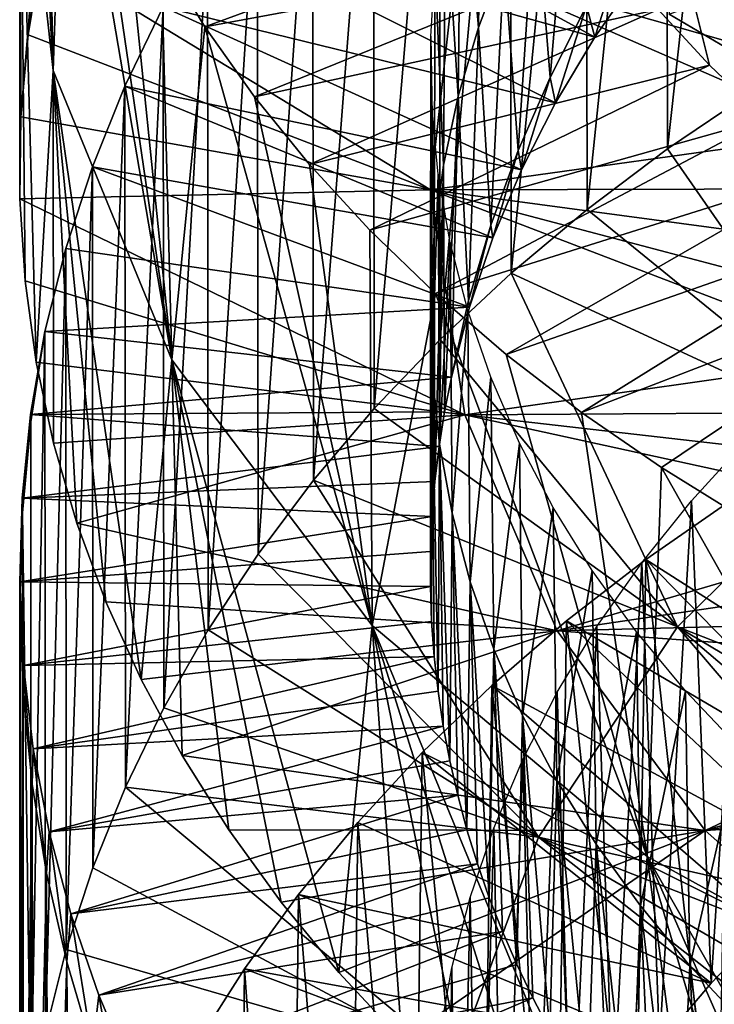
# Model space of a CAD drawing. Header units: millimetres. Extents: x -161 to 161, y -94 to 1149.
# Tile 744 of 1056: x 37.5 to 39.53, y 386.91 to 389.79. Entities that reach past the tile are written whole.
import ezdxf

# ---------------------------------------------------------------- set-up
doc = ezdxf.new("R2010")
doc.units = ezdxf.units.MM
doc.header["$LTSCALE"] = 81.481481
for name, color, linetype in [('63', 7, 'CONTINUOUS'), ('64', 7, 'CONTINUOUS'), ('65', 7, 'CONTINUOUS'), ('66', 7, 'CONTINUOUS'), ('67', 7, 'CONTINUOUS'), ('74', 7, 'CONTINUOUS'), ('75', 7, 'CONTINUOUS'), ('76', 7, 'CONTINUOUS'), ('79', 7, 'CONTINUOUS'), ('80', 7, 'CONTINUOUS'), ('84', 7, 'CONTINUOUS')]:
    doc.layers.add(name, color=color, linetype=linetype)

msp = doc.modelspace()

# ---------------------------------------------------------------- linework, layer by layer
at = {"layer": '63', "color": 7, "linetype": 'CONTINUOUS', "true_color": 0xaaaaaa}
for points in [[(37.532, 388.6341, -29.1175), (38.7615, 388.7432, -29.2603), (37.5742, 388.877, -29.372), (37.532, 388.6341, -29.1175)], [(38.7415, 388.6419, -29.1491), (38.7615, 388.7432, -29.2603), (37.532, 388.6341, -29.1175), (38.7415, 388.6419, -29.1491)], [(38.7254, 388.5403, -29.0374), (38.7415, 388.6419, -29.1491), (37.532, 388.6341, -29.1175), (38.7254, 388.5403, -29.0374)], [(37.5075, 388.3901, -28.8615), (38.7254, 388.5403, -29.0374), (37.532, 388.6341, -29.1175), (37.5075, 388.3901, -28.8615)], [(38.7133, 388.4384, -28.9255), (38.7254, 388.5403, -29.0374), (37.5075, 388.3901, -28.8615), (38.7133, 388.4384, -28.9255)], [(38.705, 388.3363, -28.8132), (38.7133, 388.4384, -28.9255), (37.5075, 388.3901, -28.8615), (38.705, 388.3363, -28.8132)], [(37.5006, 388.1454, -28.6045), (38.705, 388.3363, -28.8132), (37.5075, 388.3901, -28.8615), (37.5006, 388.1454, -28.6045)], [(38.7007, 388.2341, -28.7008), (38.705, 388.3363, -28.8132), (37.5006, 388.1454, -28.6045), (38.7007, 388.2341, -28.7008)], [(38.7003, 388.1318, -28.5882), (38.7007, 388.2341, -28.7008), (37.5006, 388.1454, -28.6045), (38.7003, 388.1318, -28.5882)], [(37.5115, 387.901, -28.3471), (38.7003, 388.1318, -28.5882), (37.5006, 388.1454, -28.6045), (37.5115, 387.901, -28.3471)], [(38.7038, 388.0296, -28.4755), (38.7003, 388.1318, -28.5882), (37.5115, 387.901, -28.3471), (38.7038, 388.0296, -28.4755)], [(38.7112, 387.9275, -28.3628), (38.7038, 388.0296, -28.4755), (37.5115, 387.901, -28.3471), (38.7112, 387.9275, -28.3628)], [(37.54, 387.6573, -28.0899), (38.7112, 387.9275, -28.3628), (37.5115, 387.901, -28.3471), (37.54, 387.6573, -28.0899)], [(38.7225, 387.8256, -28.2501), (38.7112, 387.9275, -28.3628), (37.54, 387.6573, -28.0899), (38.7225, 387.8256, -28.2501)], [(38.7377, 387.7239, -28.1376), (38.7225, 387.8256, -28.2501), (37.54, 387.6573, -28.0899), (38.7377, 387.7239, -28.1376)], [(37.5861, 387.4151, -27.8334), (38.7377, 387.7239, -28.1376), (37.54, 387.6573, -28.0899), (37.5861, 387.4151, -27.8334)], [(38.7569, 387.6226, -28.0252), (38.7377, 387.7239, -28.1376), (37.5861, 387.4151, -27.8334), (38.7569, 387.6226, -28.0252)], [(38.7799, 387.5218, -27.913), (38.7569, 387.6226, -28.0252), (37.5861, 387.4151, -27.8334), (38.7799, 387.5218, -27.913)], [(37.6499, 387.1752, -27.5783), (38.7799, 387.5218, -27.913), (37.5861, 387.4151, -27.8334), (37.6499, 387.1752, -27.5783)], [(38.8069, 387.4214, -27.8012), (38.7799, 387.5218, -27.913), (37.6499, 387.1752, -27.5783), (38.8069, 387.4214, -27.8012)], [(38.8377, 387.3217, -27.6899), (38.8069, 387.4214, -27.8012), (37.6499, 387.1752, -27.5783), (38.8377, 387.3217, -27.6899)], [(37.7311, 386.9383, -27.3254), (38.8377, 387.3217, -27.6899), (37.6499, 387.1752, -27.5783), (37.7311, 386.9383, -27.3254)], [(38.8723, 387.2227, -27.579), (38.8377, 387.3217, -27.6899), (37.7311, 386.9383, -27.3254), (38.8723, 387.2227, -27.579)], [(38.9108, 387.1245, -27.4687), (38.8723, 387.2227, -27.579), (37.7311, 386.9383, -27.3254), (38.9108, 387.1245, -27.4687)], [(37.8298, 386.7052, -27.0752), (38.9108, 387.1245, -27.4687), (37.7311, 386.9383, -27.3254), (37.8298, 386.7052, -27.0752)], [(38.953, 387.0272, -27.359), (38.9108, 387.1245, -27.4687), (37.8298, 386.7052, -27.0752), (38.953, 387.0272, -27.359)], [(38.9991, 386.9307, -27.25), (38.953, 387.0272, -27.359), (37.8298, 386.7052, -27.0752), (38.9991, 386.9307, -27.25)], [(37.9457, 386.4765, -26.8283), (38.9991, 386.9307, -27.25), (37.8298, 386.7052, -27.0752), (37.9457, 386.4765, -26.8283)], [(39.0489, 386.8353, -27.1417), (38.9991, 386.9307, -27.25), (37.9457, 386.4765, -26.8283), (39.0489, 386.8353, -27.1417)]]:
    msp.add_3dface(points, dxfattribs=at)
at = {"layer": '64', "color": 7, "linetype": 'CONTINUOUS', "true_color": 0xaaaaaa}
for points in [[(37.532, 388.6341, -29.1175), (37.5742, 388.877, -29.372), (37.5325, 388.6125, -29.1512), (37.532, 388.6341, -29.1175)], [(37.5075, 388.3901, -28.8615), (37.532, 388.6341, -29.1175), (37.508, 388.3474, -28.9298), (37.5075, 388.3901, -28.8615)], [(37.508, 388.3474, -28.9298), (37.532, 388.6341, -29.1175), (37.5325, 388.6125, -29.1512), (37.508, 388.3474, -28.9298)], [(37.5006, 388.1454, -28.6045), (37.5075, 388.3901, -28.8615), (37.5005, 388.0823, -28.7084), (37.5006, 388.1454, -28.6045)], [(37.5005, 388.0823, -28.7084), (37.5075, 388.3901, -28.8615), (37.508, 388.3474, -28.9298), (37.5005, 388.0823, -28.7084)], [(37.51, 387.8179, -28.4876), (37.5006, 388.1454, -28.6045), (37.5005, 388.0823, -28.7084), (37.51, 387.8179, -28.4876)], [(37.5115, 387.901, -28.3471), (37.5006, 388.1454, -28.6045), (37.51, 387.8179, -28.4876), (37.5115, 387.901, -28.3471)], [(37.5363, 387.5548, -28.2679), (37.5115, 387.901, -28.3471), (37.51, 387.8179, -28.4876), (37.5363, 387.5548, -28.2679)], [(37.54, 387.6573, -28.0899), (37.5115, 387.901, -28.3471), (37.5363, 387.5548, -28.2679), (37.54, 387.6573, -28.0899)], [(37.579, 387.294, -28.05), (37.54, 387.6573, -28.0899), (37.5363, 387.5548, -28.2679), (37.579, 387.294, -28.05)], [(37.5861, 387.4151, -27.8334), (37.54, 387.6573, -28.0899), (37.579, 387.294, -28.05), (37.5861, 387.4151, -27.8334)], [(37.6381, 387.0356, -27.8342), (37.5861, 387.4151, -27.8334), (37.579, 387.294, -28.05), (37.6381, 387.0356, -27.8342)], [(37.6499, 387.1752, -27.5783), (37.5861, 387.4151, -27.8334), (37.6381, 387.0356, -27.8342), (37.6499, 387.1752, -27.5783)], [(37.7134, 386.78, -27.6208), (37.6499, 387.1752, -27.5783), (37.6381, 387.0356, -27.8342), (37.7134, 386.78, -27.6208)], [(37.7311, 386.9383, -27.3254), (37.6499, 387.1752, -27.5783), (37.7134, 386.78, -27.6208), (37.7311, 386.9383, -27.3254)], [(37.8051, 386.5277, -27.4101), (37.7311, 386.9383, -27.3254), (37.7134, 386.78, -27.6208), (37.8051, 386.5277, -27.4101)], [(37.8298, 386.7052, -27.0752), (37.7311, 386.9383, -27.3254), (37.8051, 386.5277, -27.4101), (37.8298, 386.7052, -27.0752)]]:
    msp.add_3dface(points, dxfattribs=at)
at = {"layer": '65', "color": 7, "linetype": 'CONTINUOUS', "true_color": 0xaaaaaa}
for points in [[(39.6464, 389.6573, -19.5738), (39.3978, 389.8039, -19.7824), (40.5466, 390.2301, -20.1329), (39.6464, 389.6573, -19.5738)], [(37.5252, 389.7434, -27.7052), (37.5641, 389.9819, -27.9667), (38.7007, 389.2906, -27.205), (37.5252, 389.7434, -27.7052)], [(38.7007, 389.2906, -27.205), (37.5641, 389.9819, -27.9667), (38.7739, 389.9521, -27.966), (38.7007, 389.2906, -27.205)], [(38.7007, 389.2906, -27.205), (38.7739, 389.9521, -27.966), (39.9036, 389.4585, -27.4083), (38.7007, 389.2906, -27.205)], [(39.9036, 389.4585, -27.4083), (38.7739, 389.9521, -27.966), (39.9212, 389.6237, -27.6123), (39.9036, 389.4585, -27.4083)], [(39.9212, 389.6237, -27.6123), (38.7739, 389.9521, -27.966), (39.9534, 389.788, -27.8152), (39.9212, 389.6237, -27.6123)], [(37.5041, 389.5041, -27.4424), (37.5252, 389.7434, -27.7052), (38.7007, 389.2906, -27.205), (37.5041, 389.5041, -27.4424)], [(37.5011, 389.2644, -27.1789), (37.5041, 389.5041, -27.4424), (38.7007, 389.2906, -27.205), (37.5011, 389.2644, -27.1789)], [(39.9007, 389.293, -27.2037), (38.7007, 389.2906, -27.205), (39.9036, 389.4585, -27.4083), (39.9007, 389.293, -27.2037)], [(38.8008, 388.6332, -26.4431), (37.5011, 389.2644, -27.1789), (38.7007, 389.2906, -27.205), (38.8008, 388.6332, -26.4431)], [(39.9125, 389.1278, -26.9988), (38.7007, 389.2906, -27.205), (39.9007, 389.293, -27.2037), (39.9125, 389.1278, -26.9988)], [(38.8008, 388.6332, -26.4431), (38.7007, 389.2906, -27.205), (39.9797, 388.801, -26.5911), (38.8008, 388.6332, -26.4431)], [(39.9797, 388.801, -26.5911), (38.7007, 389.2906, -27.205), (39.9389, 388.9636, -26.7944), (39.9797, 388.801, -26.5911)], [(39.9389, 388.9636, -26.7944), (38.7007, 389.2906, -27.205), (39.9125, 389.1278, -26.9988), (39.9389, 388.9636, -26.7944)], [(37.5161, 389.0252, -26.9153), (37.5011, 389.2644, -27.1789), (38.8008, 388.6332, -26.4431), (37.5161, 389.0252, -26.9153)], [(37.5488, 388.7871, -26.6522), (37.5161, 389.0252, -26.9153), (38.8008, 388.6332, -26.4431), (37.5488, 388.7871, -26.6522)], [(37.5992, 388.5508, -26.3902), (37.5488, 388.7871, -26.6522), (38.8008, 388.6332, -26.4431), (37.5992, 388.5508, -26.3902)], [(40.0347, 388.641, -26.3897), (38.8008, 388.6332, -26.4431), (39.9797, 388.801, -26.5911), (40.0347, 388.641, -26.3897)], [(40.1037, 388.484, -26.1909), (38.8008, 388.6332, -26.4431), (40.0347, 388.641, -26.3897), (40.1037, 388.484, -26.1909)], [(37.6671, 388.3171, -26.1301), (37.5992, 388.5508, -26.3902), (38.8008, 388.6332, -26.4431), (37.6671, 388.3171, -26.1301)], [(39.0705, 388.0022, -25.6999), (37.6671, 388.3171, -26.1301), (38.8008, 388.6332, -26.4431), (39.0705, 388.0022, -25.6999)], [(39.0705, 388.0022, -25.6999), (38.8008, 388.6332, -26.4431), (40.1864, 388.3308, -25.995), (39.0705, 388.0022, -25.6999)], [(40.1864, 388.3308, -25.995), (38.8008, 388.6332, -26.4431), (40.1037, 388.484, -26.1909), (40.1864, 388.3308, -25.995)], [(40.2829, 388.1815, -25.8022), (39.0705, 388.0022, -25.6999), (40.1864, 388.3308, -25.995), (40.2829, 388.1815, -25.8022)], [(37.7524, 388.0866, -25.8723), (37.6671, 388.3171, -26.1301), (39.0705, 388.0022, -25.6999), (37.7524, 388.0866, -25.8723)], [(40.3928, 388.0367, -25.613), (39.0705, 388.0022, -25.6999), (40.2829, 388.1815, -25.8022), (40.3928, 388.0367, -25.613)], [(37.8549, 387.86, -25.6174), (37.7524, 388.0866, -25.8723), (39.0705, 388.0022, -25.6999), (37.8549, 387.86, -25.6174)], [(40.5159, 387.8967, -25.4276), (39.0705, 388.0022, -25.6999), (40.3928, 388.0367, -25.613), (40.5159, 387.8967, -25.4276)], [(37.9745, 387.6378, -25.3661), (37.8549, 387.86, -25.6174), (39.0705, 388.0022, -25.6999), (37.9745, 387.6378, -25.3661)], [(39.5027, 387.4193, -24.9949), (37.9745, 387.6378, -25.3661), (39.0705, 388.0022, -25.6999), (39.5027, 387.4193, -24.9949)], [(39.5027, 387.4193, -24.9949), (39.0705, 388.0022, -25.6999), (40.5159, 387.8967, -25.4276), (39.5027, 387.4193, -24.9949)], [(40.6516, 387.7622, -25.2467), (39.5027, 387.4193, -24.9949), (40.5159, 387.8967, -25.4276), (40.6516, 387.7622, -25.2467)], [(40.7996, 387.6338, -25.0709), (39.5027, 387.4193, -24.9949), (40.6516, 387.7622, -25.2467), (40.7996, 387.6338, -25.0709)], [(38.111, 387.4208, -25.1188), (37.9745, 387.6378, -25.3661), (39.5027, 387.4193, -24.9949), (38.111, 387.4208, -25.1188)], [(40.9593, 387.5121, -24.9006), (39.5027, 387.4193, -24.9949), (40.7996, 387.6338, -25.0709), (40.9593, 387.5121, -24.9006)], [(40.0835, 386.904, -24.3458), (39.5027, 387.4193, -24.9949), (40.9593, 387.5121, -24.9006), (40.0835, 386.904, -24.3458)], [(38.2639, 387.2094, -24.8761), (38.111, 387.4208, -25.1188), (39.5027, 387.4193, -24.9949), (38.2639, 387.2094, -24.8761)], [(38.4327, 387.0043, -24.6386), (38.2639, 387.2094, -24.8761), (39.5027, 387.4193, -24.9949), (38.4327, 387.0043, -24.6386)], [(38.6168, 386.8061, -24.4068), (38.4327, 387.0043, -24.6386), (39.5027, 387.4193, -24.9949), (38.6168, 386.8061, -24.4068)], [(40.0835, 386.904, -24.3458), (38.6168, 386.8061, -24.4068), (39.5027, 387.4193, -24.9949), (40.0835, 386.904, -24.3458)]]:
    msp.add_3dface(points, dxfattribs=at)
at = {"layer": '66', "color": 7, "linetype": 'CONTINUOUS', "true_color": 0xaaaaaa}
for points in [[(38.0413, 389.767, -22.8064), (39.1097, 390.1599, -23.2026), (37.9132, 389.9766, -23.0645), (38.0413, 389.767, -22.8064)], [(39.2304, 389.9863, -22.9765), (39.1097, 390.1599, -23.2026), (38.0413, 389.767, -22.8064), (39.2304, 389.9863, -22.9765)], [(38.186, 389.5627, -22.553), (39.2304, 389.9863, -22.9765), (38.0413, 389.767, -22.8064), (38.186, 389.5627, -22.553)], [(39.366, 389.8178, -22.7547), (39.2304, 389.9863, -22.9765), (38.186, 389.5627, -22.553), (39.366, 389.8178, -22.7547)], [(38.3468, 389.3643, -22.3048), (39.366, 389.8178, -22.7547), (38.186, 389.5627, -22.553), (38.3468, 389.3643, -22.3048)], [(39.5161, 389.6547, -22.5378), (39.366, 389.8178, -22.7547), (38.3468, 389.3643, -22.3048), (39.5161, 389.6547, -22.5378)], [(38.5233, 389.1723, -22.0624), (39.5161, 389.6547, -22.5378), (38.3468, 389.3643, -22.3048), (38.5233, 389.1723, -22.0624)], [(39.6803, 389.4977, -22.3263), (39.5161, 389.6547, -22.5378), (38.5233, 389.1723, -22.0624), (39.6803, 389.4977, -22.3263)], [(38.7149, 388.9873, -21.8262), (39.6803, 389.4977, -22.3263), (38.5233, 389.1723, -22.0624), (38.7149, 388.9873, -21.8262)], [(39.8579, 389.3474, -22.1207), (39.6803, 389.4977, -22.3263), (38.7149, 388.9873, -21.8262), (39.8579, 389.3474, -22.1207)], [(38.9211, 388.8097, -21.5968), (39.8579, 389.3474, -22.1207), (38.7149, 388.9873, -21.8262), (38.9211, 388.8097, -21.5968)], [(40.0485, 389.2042, -21.9217), (39.8579, 389.3474, -22.1207), (38.9211, 388.8097, -21.5968), (40.0485, 389.2042, -21.9217)], [(39.1413, 388.6401, -21.3747), (40.0485, 389.2042, -21.9217), (38.9211, 388.8097, -21.5968), (39.1413, 388.6401, -21.3747)], [(40.2517, 389.0687, -21.7297), (40.0485, 389.2042, -21.9217), (39.1413, 388.6401, -21.3747), (40.2517, 389.0687, -21.7297)], [(39.3752, 388.4791, -21.1605), (40.2517, 389.0687, -21.7297), (39.1413, 388.6401, -21.3747), (39.3752, 388.4791, -21.1605)], [(39.622, 388.327, -20.9547), (40.2517, 389.0687, -21.7297), (39.3752, 388.4791, -21.1605), (39.622, 388.327, -20.9547)]]:
    msp.add_3dface(points, dxfattribs=at)
at = {"layer": '67', "color": 7, "linetype": 'CONTINUOUS', "true_color": 0xaaaaaa}
for points in [[(37.5062, 391.3099, -24.6751), (37.5003, 391.5388, -24.9483), (37.5981, 389.6391, -25.1867), (37.5062, 391.3099, -24.6751)], [(37.5981, 389.6391, -25.1867), (37.5003, 391.5388, -24.9483), (37.502, 390.5191, -26.1981), (37.5981, 389.6391, -25.1867)], [(37.5041, 389.5041, -27.4424), (37.502, 390.5191, -26.1981), (37.6614, 391.3982, -27.202), (37.5041, 389.5041, -27.4424)], [(37.5252, 389.7434, -27.7052), (37.5041, 389.5041, -27.4424), (37.6614, 391.3982, -27.202), (37.5252, 389.7434, -27.7052)], [(37.5641, 389.9819, -27.9667), (37.5252, 389.7434, -27.7052), (37.6614, 391.3982, -27.202), (37.5641, 389.9819, -27.9667)], [(37.5301, 391.0818, -24.4023), (37.5062, 391.3099, -24.6751), (37.5981, 389.6391, -25.1867), (37.5301, 391.0818, -24.4023)], [(37.5718, 390.8553, -24.1304), (37.5301, 391.0818, -24.4023), (37.5981, 389.6391, -25.1867), (37.5718, 390.8553, -24.1304)], [(39.3978, 389.8039, -19.7824), (39.6464, 389.6573, -19.5738), (39.4382, 390.996, -18.5649), (39.3978, 389.8039, -19.7824)], [(39.6464, 389.6573, -19.5738), (39.9074, 389.52, -19.3742), (39.4382, 390.996, -18.5649), (39.6464, 389.6573, -19.5738)], [(39.9074, 389.52, -19.3742), (40.1802, 389.3922, -19.184), (39.4382, 390.996, -18.5649), (39.9074, 389.52, -19.3742)], [(40.1802, 389.3922, -19.184), (40.4487, 390.512, -17.8206), (39.4382, 390.996, -18.5649), (40.1802, 389.3922, -19.184)], [(37.6312, 390.6309, -23.8601), (37.5718, 390.8553, -24.1304), (37.5981, 389.6391, -25.1867), (37.6312, 390.6309, -23.8601)], [(37.9447, 388.7939, -24.2002), (37.6312, 390.6309, -23.8601), (37.5981, 389.6391, -25.1867), (37.9447, 388.7939, -24.2002)], [(37.708, 390.4092, -23.592), (37.6312, 390.6309, -23.8601), (37.9447, 388.7939, -24.2002), (37.708, 390.4092, -23.592)], [(37.5041, 389.5041, -27.4424), (37.5011, 389.2644, -27.1789), (37.502, 390.5191, -26.1981), (37.5041, 389.5041, -27.4424)], [(37.5011, 389.2644, -27.1789), (37.5161, 389.0252, -26.9153), (37.502, 390.5191, -26.1981), (37.5011, 389.2644, -27.1789)], [(37.5161, 389.0252, -26.9153), (37.5488, 388.7871, -26.6522), (37.502, 390.5191, -26.1981), (37.5161, 389.0252, -26.9153)], [(37.5488, 388.7871, -26.6522), (37.5981, 389.6391, -25.1867), (37.502, 390.5191, -26.1981), (37.5488, 388.7871, -26.6522)], [(37.8021, 390.1909, -23.3265), (37.708, 390.4092, -23.592), (37.9447, 388.7939, -24.2002), (37.8021, 390.1909, -23.3265)], [(37.9132, 389.9766, -23.0645), (37.8021, 390.1909, -23.3265), (37.9447, 388.7939, -24.2002), (37.9132, 389.9766, -23.0645)], [(38.0413, 389.767, -22.8064), (37.9132, 389.9766, -23.0645), (37.9447, 388.7939, -24.2002), (38.0413, 389.767, -22.8064)], [(38.5305, 388.0182, -23.2712), (38.0413, 389.767, -22.8064), (37.9447, 388.7939, -24.2002), (38.5305, 388.0182, -23.2712)], [(38.186, 389.5627, -22.553), (38.0413, 389.767, -22.8064), (38.5305, 388.0182, -23.2712), (38.186, 389.5627, -22.553)], [(37.5488, 388.7871, -26.6522), (37.5992, 388.5508, -26.3902), (37.5981, 389.6391, -25.1867), (37.5488, 388.7871, -26.6522)], [(37.5992, 388.5508, -26.3902), (37.6671, 388.3171, -26.1301), (37.5981, 389.6391, -25.1867), (37.5992, 388.5508, -26.3902)], [(37.6671, 388.3171, -26.1301), (37.7524, 388.0866, -25.8723), (37.5981, 389.6391, -25.1867), (37.6671, 388.3171, -26.1301)], [(37.7524, 388.0866, -25.8723), (37.8549, 387.86, -25.6174), (37.5981, 389.6391, -25.1867), (37.7524, 388.0866, -25.8723)], [(37.8549, 387.86, -25.6174), (37.9447, 388.7939, -24.2002), (37.5981, 389.6391, -25.1867), (37.8549, 387.86, -25.6174)], [(38.3468, 389.3643, -22.3048), (38.186, 389.5627, -22.553), (38.5305, 388.0182, -23.2712), (38.3468, 389.3643, -22.3048)], [(38.5233, 389.1723, -22.0624), (38.3468, 389.3643, -22.3048), (38.5305, 388.0182, -23.2712), (38.5233, 389.1723, -22.0624)], [(38.7149, 388.9873, -21.8262), (38.5233, 389.1723, -22.0624), (38.5305, 388.0182, -23.2712), (38.7149, 388.9873, -21.8262)], [(39.3331, 387.343, -22.4292), (38.7149, 388.9873, -21.8262), (38.5305, 388.0182, -23.2712), (39.3331, 387.343, -22.4292)], [(38.9211, 388.8097, -21.5968), (38.7149, 388.9873, -21.8262), (39.3331, 387.343, -22.4292), (38.9211, 388.8097, -21.5968)], [(39.1413, 388.6401, -21.3747), (38.9211, 388.8097, -21.5968), (39.3331, 387.343, -22.4292), (39.1413, 388.6401, -21.3747)], [(37.8549, 387.86, -25.6174), (37.9745, 387.6378, -25.3661), (37.9447, 388.7939, -24.2002), (37.8549, 387.86, -25.6174)], [(37.9745, 387.6378, -25.3661), (38.111, 387.4208, -25.1188), (37.9447, 388.7939, -24.2002), (37.9745, 387.6378, -25.3661)], [(38.111, 387.4208, -25.1188), (38.2639, 387.2094, -24.8761), (37.9447, 388.7939, -24.2002), (38.111, 387.4208, -25.1188)], [(38.2639, 387.2094, -24.8761), (38.4327, 387.0043, -24.6386), (37.9447, 388.7939, -24.2002), (38.2639, 387.2094, -24.8761)], [(38.4327, 387.0043, -24.6386), (38.5305, 388.0182, -23.2712), (37.9447, 388.7939, -24.2002), (38.4327, 387.0043, -24.6386)], [(39.3752, 388.4791, -21.1605), (39.1413, 388.6401, -21.3747), (39.3331, 387.343, -22.4292), (39.3752, 388.4791, -21.1605)], [(40.324, 386.7971, -21.7017), (39.3752, 388.4791, -21.1605), (39.3331, 387.343, -22.4292), (40.324, 386.7971, -21.7017)], [(39.622, 388.327, -20.9547), (39.3752, 388.4791, -21.1605), (40.324, 386.7971, -21.7017), (39.622, 388.327, -20.9547)], [(38.4327, 387.0043, -24.6386), (38.6168, 386.8061, -24.4068), (38.5305, 388.0182, -23.2712), (38.4327, 387.0043, -24.6386)], [(38.6168, 386.8061, -24.4068), (38.8158, 386.6154, -24.1811), (38.5305, 388.0182, -23.2712), (38.6168, 386.8061, -24.4068)], [(38.8158, 386.6154, -24.1811), (39.0291, 386.4327, -23.9622), (38.5305, 388.0182, -23.2712), (38.8158, 386.6154, -24.1811)], [(39.0291, 386.4327, -23.9622), (39.2564, 386.2585, -23.7506), (38.5305, 388.0182, -23.2712), (39.0291, 386.4327, -23.9622)], [(39.2564, 386.2585, -23.7506), (39.3331, 387.343, -22.4292), (38.5305, 388.0182, -23.2712), (39.2564, 386.2585, -23.7506)], [(39.2564, 386.2585, -23.7506), (39.4972, 386.0935, -23.5467), (39.3331, 387.343, -22.4292), (39.2564, 386.2585, -23.7506)], [(39.4972, 386.0935, -23.5467), (39.7508, 385.938, -23.351), (39.3331, 387.343, -22.4292), (39.4972, 386.0935, -23.5467)], [(39.7508, 385.938, -23.351), (40.0166, 385.7926, -23.164), (39.3331, 387.343, -22.4292), (39.7508, 385.938, -23.351)], [(40.0166, 385.7926, -23.164), (40.2938, 385.6575, -22.9859), (39.3331, 387.343, -22.4292), (40.0166, 385.7926, -23.164)], [(40.2938, 385.6575, -22.9859), (40.324, 386.7971, -21.7017), (39.3331, 387.343, -22.4292), (40.2938, 385.6575, -22.9859)]]:
    msp.add_3dface(points, dxfattribs=at)
at = {"layer": '74', "color": 7, "linetype": 'CONTINUOUS', "true_color": 0xaaaaaa}
for points in [[(39.3931, 389.41, -34.616), (39.6413, 389.5775, -34.8083), (39.9807, 388.5644, -33.8314), (39.3931, 389.41, -34.616)], [(39.1579, 389.2331, -34.4159), (39.3931, 389.41, -34.616), (39.9807, 388.5644, -33.8314), (39.1579, 389.2331, -34.4159)], [(38.9365, 389.0474, -34.2084), (39.1579, 389.2331, -34.4159), (39.9807, 388.5644, -33.8314), (38.9365, 389.0474, -34.2084)], [(38.7291, 388.8533, -33.9939), (38.9365, 389.0474, -34.2084), (39.4226, 388.0141, -33.1925), (38.7291, 388.8533, -33.9939)], [(39.4226, 388.0141, -33.1925), (38.9365, 389.0474, -34.2084), (39.9807, 388.5644, -33.8314), (39.4226, 388.0141, -33.1925)], [(38.5364, 388.6514, -33.7729), (38.7291, 388.8533, -33.9939), (39.4226, 388.0141, -33.1925), (38.5364, 388.6514, -33.7729)], [(38.3587, 388.4422, -33.5458), (38.5364, 388.6514, -33.7729), (39.4226, 388.0141, -33.1925), (38.3587, 388.4422, -33.5458)], [(39.4226, 388.0141, -33.1925), (39.9807, 388.5644, -33.8314), (40.4963, 387.5952, -32.8533), (39.4226, 388.0141, -33.1925)], [(38.1966, 388.2265, -33.3132), (38.3587, 388.4422, -33.5458), (39.0159, 387.3996, -32.5), (38.1966, 388.2265, -33.3132)], [(39.0159, 387.3996, -32.5), (38.3587, 388.4422, -33.5458), (39.4226, 388.0141, -33.1925), (39.0159, 387.3996, -32.5)], [(38.0507, 388.0048, -33.0756), (38.1966, 388.2265, -33.3132), (39.0159, 387.3996, -32.5), (38.0507, 388.0048, -33.0756)], [(37.9214, 387.7777, -32.8336), (38.0507, 388.0048, -33.0756), (39.0159, 387.3996, -32.5), (37.9214, 387.7777, -32.8336)], [(39.0159, 387.3996, -32.5), (39.4226, 388.0141, -33.1925), (40.1716, 387.1386, -32.2963), (39.0159, 387.3996, -32.5)], [(40.1716, 387.1386, -32.2963), (39.4226, 388.0141, -33.1925), (40.2662, 387.2953, -32.4857), (40.1716, 387.1386, -32.2963)], [(40.2662, 387.2953, -32.4857), (39.4226, 388.0141, -33.1925), (40.3746, 387.4478, -32.6716), (40.2662, 387.2953, -32.4857)], [(40.3746, 387.4478, -32.6716), (39.4226, 388.0141, -33.1925), (40.4963, 387.5952, -32.8533), (40.3746, 387.4478, -32.6716)], [(37.8091, 387.546, -32.5877), (37.9214, 387.7777, -32.8336), (39.0159, 387.3996, -32.5), (37.8091, 387.546, -32.5877)], [(37.7138, 387.3103, -32.3385), (37.8091, 387.546, -32.5877), (38.7728, 386.7419, -31.7714), (37.7138, 387.3103, -32.3385)], [(38.7728, 386.7419, -31.7714), (37.8091, 387.546, -32.5877), (39.0159, 387.3996, -32.5), (38.7728, 386.7419, -31.7714)], [(38.7728, 386.7419, -31.7714), (39.0159, 387.3996, -32.5), (39.9715, 386.6486, -31.7118), (38.7728, 386.7419, -31.7714)], [(39.9715, 386.6486, -31.7118), (39.0159, 387.3996, -32.5), (40.0241, 386.8147, -31.9089), (39.9715, 386.6486, -31.7118)], [(40.0241, 386.8147, -31.9089), (39.0159, 387.3996, -32.5), (40.0908, 386.9782, -32.1038), (40.0241, 386.8147, -31.9089)], [(40.0908, 386.9782, -32.1038), (39.0159, 387.3996, -32.5), (40.1716, 387.1386, -32.2963), (40.0908, 386.9782, -32.1038)], [(37.6359, 387.0713, -32.0864), (37.7138, 387.3103, -32.3385), (38.7728, 386.7419, -31.7714), (37.6359, 387.0713, -32.0864)], [(37.5754, 386.8295, -31.8321), (37.6359, 387.0713, -32.0864), (38.7728, 386.7419, -31.7714), (37.5754, 386.8295, -31.8321)]]:
    msp.add_3dface(points, dxfattribs=at)
at = {"layer": '75', "color": 7, "linetype": 'CONTINUOUS', "true_color": 0xaaaaaa}
for points in [[(38.1942, 390.2744, -30.8535), (38.0486, 390.0525, -30.6158), (39.181, 389.7366, -30.364), (38.1942, 390.2744, -30.8535)], [(39.311, 389.9235, -30.5751), (38.1942, 390.2744, -30.8535), (39.181, 389.7366, -30.364), (39.311, 389.9235, -30.5751)], [(38.0486, 390.0525, -30.6158), (37.9196, 389.8254, -30.3737), (39.066, 389.545, -30.1491), (38.0486, 390.0525, -30.6158)], [(39.181, 389.7366, -30.364), (38.0486, 390.0525, -30.6158), (39.066, 389.545, -30.1491), (39.181, 389.7366, -30.364)], [(37.9196, 389.8254, -30.3737), (37.8075, 389.5936, -30.1277), (38.9664, 389.3492, -29.9307), (37.9196, 389.8254, -30.3737)], [(39.066, 389.545, -30.1491), (37.9196, 389.8254, -30.3737), (38.9664, 389.3492, -29.9307), (39.066, 389.545, -30.1491)], [(37.8075, 389.5936, -30.1277), (37.7126, 389.3578, -29.8784), (38.8824, 389.1499, -29.7094), (37.8075, 389.5936, -30.1277)], [(38.9664, 389.3492, -29.9307), (37.8075, 389.5936, -30.1277), (38.8824, 389.1499, -29.7094), (38.9664, 389.3492, -29.9307)], [(37.7126, 389.3578, -29.8784), (37.6349, 389.1187, -29.6263), (38.814, 388.9477, -29.4858), (37.7126, 389.3578, -29.8784)], [(38.8824, 389.1499, -29.7094), (37.7126, 389.3578, -29.8784), (38.814, 388.9477, -29.4858), (38.8824, 389.1499, -29.7094)], [(37.6349, 389.1187, -29.6263), (37.5742, 388.877, -29.372), (38.814, 388.9477, -29.4858), (37.6349, 389.1187, -29.6263)], [(37.5742, 388.877, -29.372), (38.7615, 388.7432, -29.2603), (38.814, 388.9477, -29.4858), (37.5742, 388.877, -29.372)], [(39.5751, 388.3809, -36.1403), (39.33, 388.2107, -35.9458), (40.2574, 387.6186, -35.4622), (39.5751, 388.3809, -36.1403)], [(39.33, 388.2107, -35.9458), (39.0981, 388.0311, -35.7434), (40.0538, 387.4686, -35.2819), (39.33, 388.2107, -35.9458)], [(40.2574, 387.6186, -35.4622), (39.33, 388.2107, -35.9458), (40.0538, 387.4686, -35.2819), (40.2574, 387.6186, -35.4622)], [(39.0981, 388.0311, -35.7434), (38.8801, 387.8428, -35.5337), (39.8628, 387.3108, -35.0951), (39.0981, 388.0311, -35.7434)], [(40.0538, 387.4686, -35.2819), (39.0981, 388.0311, -35.7434), (39.8628, 387.3108, -35.0951), (40.0538, 387.4686, -35.2819)], [(38.8801, 387.8428, -35.5337), (38.6765, 387.6465, -35.3173), (39.6849, 387.1455, -34.9022), (38.8801, 387.8428, -35.5337)], [(39.8628, 387.3108, -35.0951), (38.8801, 387.8428, -35.5337), (39.6849, 387.1455, -34.9022), (39.8628, 387.3108, -35.0951)], [(38.6765, 387.6465, -35.3173), (38.4878, 387.4428, -35.0949), (39.5204, 386.9734, -34.7035), (38.6765, 387.6465, -35.3173)], [(39.6849, 387.1455, -34.9022), (38.6765, 387.6465, -35.3173), (39.5204, 386.9734, -34.7035), (39.6849, 387.1455, -34.9022)], [(38.4878, 387.4428, -35.0949), (38.3145, 387.2323, -34.8667), (39.5204, 386.9734, -34.7035), (38.4878, 387.4428, -35.0949)], [(38.3145, 387.2323, -34.8667), (38.1569, 387.0154, -34.6333), (39.3698, 386.7948, -34.4994), (38.3145, 387.2323, -34.8667)], [(39.5204, 386.9734, -34.7035), (38.3145, 387.2323, -34.8667), (39.3698, 386.7948, -34.4994), (39.5204, 386.9734, -34.7035)], [(38.1569, 387.0154, -34.6333), (38.0156, 386.7928, -34.395), (39.2335, 386.6103, -34.2903), (38.1569, 387.0154, -34.6333)], [(39.3698, 386.7948, -34.4994), (38.1569, 387.0154, -34.6333), (39.2335, 386.6103, -34.2903), (39.3698, 386.7948, -34.4994)]]:
    msp.add_3dface(points, dxfattribs=at)
at = {"layer": '76', "color": 7, "linetype": 'CONTINUOUS', "true_color": 0xaaaaaa}
for points in [[(39.3931, 389.41, -34.616), (39.3886, 391.458, -32.1562), (39.6363, 391.6255, -32.3484), (39.3931, 389.41, -34.616)], [(39.6413, 389.5775, -34.8083), (39.3931, 389.41, -34.616), (39.6363, 391.6255, -32.3484), (39.6413, 389.5775, -34.8083)], [(39.1579, 389.2331, -34.4159), (39.154, 391.2812, -31.9562), (39.3886, 391.458, -32.1562), (39.1579, 389.2331, -34.4159)], [(39.3931, 389.41, -34.616), (39.1579, 389.2331, -34.4159), (39.3886, 391.458, -32.1562), (39.3931, 389.41, -34.616)], [(38.9365, 389.0474, -34.2084), (38.933, 391.0954, -31.7488), (39.154, 391.2812, -31.9562), (38.9365, 389.0474, -34.2084)], [(39.1579, 389.2331, -34.4159), (38.9365, 389.0474, -34.2084), (39.154, 391.2812, -31.9562), (39.1579, 389.2331, -34.4159)], [(38.7291, 388.8533, -33.9939), (38.7261, 390.9014, -31.5344), (38.933, 391.0954, -31.7488), (38.7291, 388.8533, -33.9939)], [(38.9365, 389.0474, -34.2084), (38.7291, 388.8533, -33.9939), (38.933, 391.0954, -31.7488), (38.9365, 389.0474, -34.2084)], [(38.5364, 388.6514, -33.7729), (38.5336, 390.6995, -31.3134), (38.7261, 390.9014, -31.5344), (38.5364, 388.6514, -33.7729)], [(38.7291, 388.8533, -33.9939), (38.5364, 388.6514, -33.7729), (38.7261, 390.9014, -31.5344), (38.7291, 388.8533, -33.9939)], [(38.3587, 388.4422, -33.5458), (38.3561, 390.4902, -31.0862), (38.5336, 390.6995, -31.3134), (38.3587, 388.4422, -33.5458)], [(38.5364, 388.6514, -33.7729), (38.3587, 388.4422, -33.5458), (38.5336, 390.6995, -31.3134), (38.5364, 388.6514, -33.7729)], [(38.1966, 388.2265, -33.3132), (38.1942, 390.2744, -30.8535), (38.3561, 390.4902, -31.0862), (38.1966, 388.2265, -33.3132)], [(38.3587, 388.4422, -33.5458), (38.1966, 388.2265, -33.3132), (38.3561, 390.4902, -31.0862), (38.3587, 388.4422, -33.5458)], [(38.0507, 388.0048, -33.0756), (38.0486, 390.0525, -30.6158), (38.1942, 390.2744, -30.8535), (38.0507, 388.0048, -33.0756)], [(38.1966, 388.2265, -33.3132), (38.0507, 388.0048, -33.0756), (38.1942, 390.2744, -30.8535), (38.1966, 388.2265, -33.3132)], [(37.9214, 387.7777, -32.8336), (37.9196, 389.8254, -30.3737), (38.0486, 390.0525, -30.6158), (37.9214, 387.7777, -32.8336)], [(38.0507, 388.0048, -33.0756), (37.9214, 387.7777, -32.8336), (38.0486, 390.0525, -30.6158), (38.0507, 388.0048, -33.0756)], [(37.8091, 387.546, -32.5877), (37.8075, 389.5936, -30.1277), (37.9196, 389.8254, -30.3737), (37.8091, 387.546, -32.5877)], [(37.9214, 387.7777, -32.8336), (37.8091, 387.546, -32.5877), (37.9196, 389.8254, -30.3737), (37.9214, 387.7777, -32.8336)], [(37.7138, 387.3103, -32.3385), (37.7126, 389.3578, -29.8784), (37.8075, 389.5936, -30.1277), (37.7138, 387.3103, -32.3385)], [(37.8091, 387.546, -32.5877), (37.7138, 387.3103, -32.3385), (37.8075, 389.5936, -30.1277), (37.8091, 387.546, -32.5877)], [(37.6359, 387.0713, -32.0864), (37.6349, 389.1187, -29.6263), (37.7126, 389.3578, -29.8784), (37.6359, 387.0713, -32.0864)], [(37.7138, 387.3103, -32.3385), (37.6359, 387.0713, -32.0864), (37.7126, 389.3578, -29.8784), (37.7138, 387.3103, -32.3385)], [(37.5754, 386.8295, -31.8321), (37.5742, 388.877, -29.372), (37.6349, 389.1187, -29.6263), (37.5754, 386.8295, -31.8321)], [(37.6359, 387.0713, -32.0864), (37.5754, 386.8295, -31.8321), (37.6349, 389.1187, -29.6263), (37.6359, 387.0713, -32.0864)], [(37.5325, 388.6125, -29.1512), (37.5742, 388.877, -29.372), (37.5326, 386.5856, -31.5759), (37.5325, 388.6125, -29.1512)], [(37.5742, 388.877, -29.372), (37.5754, 386.8295, -31.8321), (37.5326, 386.5856, -31.5759), (37.5742, 388.877, -29.372)], [(37.508, 388.3474, -28.9298), (37.5325, 388.6125, -29.1512), (37.5326, 386.5856, -31.5759), (37.508, 388.3474, -28.9298)], [(39.539, 386.3058, -38.569), (39.33, 388.2107, -35.9458), (39.5751, 388.3809, -36.1403), (39.539, 386.3058, -38.569)], [(37.5005, 388.0823, -28.7084), (37.508, 388.3474, -28.9298), (37.5076, 386.3403, -31.3186), (37.5005, 388.0823, -28.7084)], [(37.508, 388.3474, -28.9298), (37.5326, 386.5856, -31.5759), (37.5076, 386.3403, -31.3186), (37.508, 388.3474, -28.9298)], [(39.2961, 386.1343, -38.3734), (39.0981, 388.0311, -35.7434), (39.33, 388.2107, -35.9458), (39.2961, 386.1343, -38.3734)], [(39.539, 386.3058, -38.569), (39.2961, 386.1343, -38.3734), (39.33, 388.2107, -35.9458), (39.539, 386.3058, -38.569)], [(37.51, 387.8179, -28.4876), (37.5005, 388.0823, -28.7084), (37.5003, 386.0943, -31.0608), (37.51, 387.8179, -28.4876)], [(37.5005, 388.0823, -28.7084), (37.5076, 386.3403, -31.3186), (37.5003, 386.0943, -31.0608), (37.5005, 388.0823, -28.7084)], [(39.0665, 385.9537, -38.1702), (38.8801, 387.8428, -35.5337), (39.0981, 388.0311, -35.7434), (39.0665, 385.9537, -38.1702)], [(39.2961, 386.1343, -38.3734), (39.0665, 385.9537, -38.1702), (39.0981, 388.0311, -35.7434), (39.2961, 386.1343, -38.3734)], [(38.8508, 385.7646, -37.9599), (38.6765, 387.6465, -35.3173), (38.8801, 387.8428, -35.5337), (38.8508, 385.7646, -37.9599)], [(39.0665, 385.9537, -38.1702), (38.8508, 385.7646, -37.9599), (38.8801, 387.8428, -35.5337), (39.0665, 385.9537, -38.1702)], [(37.51, 387.8179, -28.4876), (37.5003, 386.0943, -31.0608), (37.511, 385.8485, -30.8031), (37.51, 387.8179, -28.4876)], [(37.5363, 387.5548, -28.2679), (37.51, 387.8179, -28.4876), (37.511, 385.8485, -30.8031), (37.5363, 387.5548, -28.2679)], [(38.6493, 385.5674, -37.7428), (38.4878, 387.4428, -35.0949), (38.6765, 387.6465, -35.3173), (38.6493, 385.5674, -37.7428)], [(38.8508, 385.7646, -37.9599), (38.6493, 385.5674, -37.7428), (38.6765, 387.6465, -35.3173), (38.8508, 385.7646, -37.9599)], [(37.5363, 387.5548, -28.2679), (37.511, 385.8485, -30.8031), (37.5397, 385.6036, -30.5461), (37.5363, 387.5548, -28.2679)], [(37.579, 387.294, -28.05), (37.5363, 387.5548, -28.2679), (37.5397, 385.6036, -30.5461), (37.579, 387.294, -28.05)], [(38.4626, 385.3626, -37.5194), (38.3145, 387.2323, -34.8667), (38.4878, 387.4428, -35.0949), (38.4626, 385.3626, -37.5194)], [(38.6493, 385.5674, -37.7428), (38.4626, 385.3626, -37.5194), (38.4878, 387.4428, -35.0949), (38.6493, 385.5674, -37.7428)], [(37.579, 387.294, -28.05), (37.5397, 385.6036, -30.5461), (37.5862, 385.3603, -30.2905), (37.579, 387.294, -28.05)], [(37.6381, 387.0356, -27.8342), (37.579, 387.294, -28.05), (37.5862, 385.3603, -30.2905), (37.6381, 387.0356, -27.8342)], [(38.291, 385.1507, -37.2901), (38.1569, 387.0154, -34.6333), (38.3145, 387.2323, -34.8667), (38.291, 385.1507, -37.2901)], [(38.4626, 385.3626, -37.5194), (38.291, 385.1507, -37.2901), (38.3145, 387.2323, -34.8667), (38.4626, 385.3626, -37.5194)], [(37.6381, 387.0356, -27.8342), (37.5862, 385.3603, -30.2905), (37.6503, 385.119, -30.0366), (37.6381, 387.0356, -27.8342)], [(37.7134, 386.78, -27.6208), (37.6381, 387.0356, -27.8342), (37.6503, 385.119, -30.0366), (37.7134, 386.78, -27.6208)], [(38.1354, 384.9324, -37.0553), (38.0156, 386.7928, -34.395), (38.1569, 387.0154, -34.6333), (38.1354, 384.9324, -37.0553)], [(38.291, 385.1507, -37.2901), (38.1354, 384.9324, -37.0553), (38.1569, 387.0154, -34.6333), (38.291, 385.1507, -37.2901)]]:
    msp.add_3dface(points, dxfattribs=at)
at = {"layer": '79', "color": 7, "linetype": 'CONTINUOUS', "true_color": 0xaaaaaa}
for points in [[(38.7899, 390.3416, -27.6683), (38.8516, 390.5391, -27.8982), (38.8409, 389.765, -28.7158), (38.7899, 390.3416, -27.6683)], [(38.8409, 389.765, -28.7158), (38.8516, 390.5391, -27.8982), (38.9157, 389.963, -28.94), (38.8409, 389.765, -28.7158)], [(38.7441, 390.1421, -27.4361), (38.7899, 390.3416, -27.6683), (38.7818, 389.5645, -28.489), (38.7441, 390.1421, -27.4361)], [(38.7818, 389.5645, -28.489), (38.7899, 390.3416, -27.6683), (38.8409, 389.765, -28.7158), (38.7818, 389.5645, -28.489)], [(39.006, 390.158, -29.1611), (39.1115, 390.3493, -29.3787), (39.0497, 389.6187, -29.9915), (39.006, 390.158, -29.1611)], [(39.0497, 389.6187, -29.9915), (39.1115, 390.3493, -29.3787), (39.1565, 389.8277, -30.166), (39.0497, 389.6187, -29.9915)], [(38.7145, 389.9412, -27.2022), (38.7441, 390.1421, -27.4361), (38.7386, 389.3622, -28.2603), (38.7145, 389.9412, -27.2022)], [(38.7386, 389.3622, -28.2603), (38.7441, 390.1421, -27.4361), (38.7818, 389.5645, -28.489), (38.7386, 389.3622, -28.2603)], [(38.9157, 389.963, -28.94), (39.006, 390.158, -29.1611), (38.9564, 389.4052, -29.8131), (38.9157, 389.963, -28.94)], [(38.9564, 389.4052, -29.8131), (39.006, 390.158, -29.1611), (39.0497, 389.6187, -29.9915), (38.9564, 389.4052, -29.8131)], [(38.8409, 389.765, -28.7158), (38.9157, 389.963, -28.94), (38.877, 389.1877, -29.6315), (38.8409, 389.765, -28.7158)], [(38.877, 389.1877, -29.6315), (38.9157, 389.963, -28.94), (38.9564, 389.4052, -29.8131), (38.877, 389.1877, -29.6315)], [(38.701, 389.7396, -26.9673), (38.7145, 389.9412, -27.2022), (38.7115, 389.1587, -28.0302), (38.701, 389.7396, -26.9673)], [(38.7115, 389.1587, -28.0302), (38.7145, 389.9412, -27.2022), (38.7386, 389.3622, -28.2603), (38.7115, 389.1587, -28.0302)], [(38.7818, 389.5645, -28.489), (38.8409, 389.765, -28.7158), (38.8119, 388.9669, -29.4471), (38.7818, 389.5645, -28.489)], [(38.8119, 388.9669, -29.4471), (38.8409, 389.765, -28.7158), (38.877, 389.1877, -29.6315), (38.8119, 388.9669, -29.4471)], [(38.7037, 389.5379, -26.7318), (38.701, 389.7396, -26.9673), (38.7004, 388.9546, -27.7991), (38.7037, 389.5379, -26.7318)], [(38.7004, 388.9546, -27.7991), (38.701, 389.7396, -26.9673), (38.7115, 389.1587, -28.0302), (38.7004, 388.9546, -27.7991)], [(38.7415, 388.6419, -29.1491), (38.7386, 389.3622, -28.2603), (38.7818, 389.5645, -28.489), (38.7415, 388.6419, -29.1491)], [(38.7615, 388.7432, -29.2603), (38.7415, 388.6419, -29.1491), (38.7818, 389.5645, -28.489), (38.7615, 388.7432, -29.2603)], [(38.7615, 388.7432, -29.2603), (38.7818, 389.5645, -28.489), (38.8119, 388.9669, -29.4471), (38.7615, 388.7432, -29.2603)], [(38.7053, 388.7507, -27.5678), (38.7037, 389.5379, -26.7318), (38.7004, 388.9546, -27.7991), (38.7053, 388.7507, -27.5678)], [(38.7227, 389.3367, -26.4962), (38.7037, 389.5379, -26.7318), (38.7053, 388.7507, -27.5678), (38.7227, 389.3367, -26.4962)], [(38.7133, 388.4384, -28.9255), (38.7115, 389.1587, -28.0302), (38.7386, 389.3622, -28.2603), (38.7133, 388.4384, -28.9255)], [(38.7254, 388.5403, -29.0374), (38.7133, 388.4384, -28.9255), (38.7386, 389.3622, -28.2603), (38.7254, 388.5403, -29.0374)], [(38.7415, 388.6419, -29.1491), (38.7254, 388.5403, -29.0374), (38.7386, 389.3622, -28.2603), (38.7415, 388.6419, -29.1491)], [(38.7264, 388.5475, -27.3366), (38.7227, 389.3367, -26.4962), (38.7053, 388.7507, -27.5678), (38.7264, 388.5475, -27.3366)], [(38.758, 389.1366, -26.2612), (38.7227, 389.3367, -26.4962), (38.7264, 388.5475, -27.3366), (38.758, 389.1366, -26.2612)], [(38.7007, 388.2341, -28.7008), (38.7004, 388.9546, -27.7991), (38.7115, 389.1587, -28.0302), (38.7007, 388.2341, -28.7008)], [(38.705, 388.3363, -28.8132), (38.7007, 388.2341, -28.7008), (38.7115, 389.1587, -28.0302), (38.705, 388.3363, -28.8132)], [(38.7133, 388.4384, -28.9255), (38.705, 388.3363, -28.8132), (38.7115, 389.1587, -28.0302), (38.7133, 388.4384, -28.9255)], [(38.7634, 388.3457, -27.1062), (38.758, 389.1366, -26.2612), (38.7264, 388.5475, -27.3366), (38.7634, 388.3457, -27.1062)], [(38.8096, 388.9384, -26.0274), (38.758, 389.1366, -26.2612), (38.7634, 388.3457, -27.1062), (38.8096, 388.9384, -26.0274)], [(38.7007, 388.2341, -28.7008), (38.7003, 388.1318, -28.5882), (38.7004, 388.9546, -27.7991), (38.7007, 388.2341, -28.7008)], [(38.7003, 388.1318, -28.5882), (38.7038, 388.0296, -28.4755), (38.7004, 388.9546, -27.7991), (38.7003, 388.1318, -28.5882)], [(38.7038, 388.0296, -28.4755), (38.7053, 388.7507, -27.5678), (38.7004, 388.9546, -27.7991), (38.7038, 388.0296, -28.4755)], [(38.8165, 388.1459, -26.8772), (38.8096, 388.9384, -26.0274), (38.7634, 388.3457, -27.1062), (38.8165, 388.1459, -26.8772)], [(38.8771, 388.7429, -25.7956), (38.8096, 388.9384, -26.0274), (38.8165, 388.1459, -26.8772), (38.8771, 388.7429, -25.7956)], [(38.7038, 388.0296, -28.4755), (38.7112, 387.9275, -28.3628), (38.7053, 388.7507, -27.5678), (38.7038, 388.0296, -28.4755)], [(38.7112, 387.9275, -28.3628), (38.7225, 387.8256, -28.2501), (38.7053, 388.7507, -27.5678), (38.7112, 387.9275, -28.3628)], [(38.7225, 387.8256, -28.2501), (38.7264, 388.5475, -27.3366), (38.7053, 388.7507, -27.5678), (38.7225, 387.8256, -28.2501)], [(38.8853, 387.9487, -26.65), (38.8771, 388.7429, -25.7956), (38.8165, 388.1459, -26.8772), (38.8853, 387.9487, -26.65)], [(38.9604, 388.5507, -25.5664), (38.8771, 388.7429, -25.7956), (38.8853, 387.9487, -26.65), (38.9604, 388.5507, -25.5664)], [(38.9697, 387.7549, -26.4253), (38.9604, 388.5507, -25.5664), (38.8853, 387.9487, -26.65), (38.9697, 387.7549, -26.4253)], [(39.0592, 388.3623, -25.3402), (38.9604, 388.5507, -25.5664), (38.9697, 387.7549, -26.4253), (39.0592, 388.3623, -25.3402)], [(38.7225, 387.8256, -28.2501), (38.7377, 387.7239, -28.1376), (38.7264, 388.5475, -27.3366), (38.7225, 387.8256, -28.2501)], [(38.7377, 387.7239, -28.1376), (38.7569, 387.6226, -28.0252), (38.7264, 388.5475, -27.3366), (38.7377, 387.7239, -28.1376)], [(38.7569, 387.6226, -28.0252), (38.7634, 388.3457, -27.1062), (38.7264, 388.5475, -27.3366), (38.7569, 387.6226, -28.0252)], [(39.0694, 387.5649, -26.2035), (39.0592, 388.3623, -25.3402), (38.9697, 387.7549, -26.4253), (39.0694, 387.5649, -26.2035)], [(39.1732, 388.1785, -25.1176), (39.0592, 388.3623, -25.3402), (39.0694, 387.5649, -26.2035), (39.1732, 388.1785, -25.1176)], [(38.7569, 387.6226, -28.0252), (38.7799, 387.5218, -27.913), (38.7634, 388.3457, -27.1062), (38.7569, 387.6226, -28.0252)], [(38.7799, 387.5218, -27.913), (38.8069, 387.4214, -27.8012), (38.7634, 388.3457, -27.1062), (38.7799, 387.5218, -27.913)], [(38.8069, 387.4214, -27.8012), (38.8165, 388.1459, -26.8772), (38.7634, 388.3457, -27.1062), (38.8069, 387.4214, -27.8012)], [(39.1842, 387.3794, -25.9852), (39.1732, 388.1785, -25.1176), (39.0694, 387.5649, -26.2035), (39.1842, 387.3794, -25.9852)], [(39.3022, 387.9998, -24.8993), (39.1732, 388.1785, -25.1176), (39.1842, 387.3794, -25.9852), (39.3022, 387.9998, -24.8993)], [(38.8069, 387.4214, -27.8012), (38.8377, 387.3217, -27.6899), (38.8165, 388.1459, -26.8772), (38.8069, 387.4214, -27.8012)], [(38.8377, 387.3217, -27.6899), (38.8723, 387.2227, -27.579), (38.8165, 388.1459, -26.8772), (38.8377, 387.3217, -27.6899)], [(38.8723, 387.2227, -27.579), (38.8853, 387.9487, -26.65), (38.8165, 388.1459, -26.8772), (38.8723, 387.2227, -27.579)], [(39.3138, 387.1989, -25.7709), (39.3022, 387.9998, -24.8993), (39.1842, 387.3794, -25.9852), (39.3138, 387.1989, -25.7709)], [(39.4455, 387.8269, -24.6859), (39.3022, 387.9998, -24.8993), (39.3138, 387.1989, -25.7709), (39.4455, 387.8269, -24.6859)], [(38.8723, 387.2227, -27.579), (38.9108, 387.1245, -27.4687), (38.8853, 387.9487, -26.65), (38.8723, 387.2227, -27.579)], [(38.9108, 387.1245, -27.4687), (38.953, 387.0272, -27.359), (38.8853, 387.9487, -26.65), (38.9108, 387.1245, -27.4687)], [(38.953, 387.0272, -27.359), (38.9697, 387.7549, -26.4253), (38.8853, 387.9487, -26.65), (38.953, 387.0272, -27.359)], [(39.4578, 387.0242, -25.5612), (39.4455, 387.8269, -24.6859), (39.3138, 387.1989, -25.7709), (39.4578, 387.0242, -25.5612)], [(39.6028, 387.6604, -24.4779), (39.4455, 387.8269, -24.6859), (39.4578, 387.0242, -25.5612), (39.6028, 387.6604, -24.4779)], [(38.953, 387.0272, -27.359), (38.9991, 386.9307, -27.25), (38.9697, 387.7549, -26.4253), (38.953, 387.0272, -27.359)], [(38.9991, 386.9307, -27.25), (39.0489, 386.8353, -27.1417), (38.9697, 387.7549, -26.4253), (38.9991, 386.9307, -27.25)], [(39.0489, 386.8353, -27.1417), (39.0694, 387.5649, -26.2035), (38.9697, 387.7549, -26.4253), (39.0489, 386.8353, -27.1417)], [(39.6158, 386.8556, -25.3565), (39.6028, 387.6604, -24.4779), (39.4578, 387.0242, -25.5612), (39.6158, 386.8556, -25.3565)], [(39.0489, 386.8353, -27.1417), (39.1024, 386.7409, -27.0343), (39.0694, 387.5649, -26.2035), (39.0489, 386.8353, -27.1417)], [(39.1024, 386.7409, -27.0343), (39.1596, 386.6477, -26.9276), (39.0694, 387.5649, -26.2035), (39.1024, 386.7409, -27.0343)], [(39.1596, 386.6477, -26.9276), (39.1842, 387.3794, -25.9852), (39.0694, 387.5649, -26.2035), (39.1596, 386.6477, -26.9276)], [(39.1596, 386.6477, -26.9276), (39.2203, 386.5557, -26.822), (39.1842, 387.3794, -25.9852), (39.1596, 386.6477, -26.9276)], [(39.2203, 386.5557, -26.822), (39.2847, 386.465, -26.7174), (39.1842, 387.3794, -25.9852), (39.2203, 386.5557, -26.822)], [(39.2847, 386.465, -26.7174), (39.3138, 387.1989, -25.7709), (39.1842, 387.3794, -25.9852), (39.2847, 386.465, -26.7174)], [(39.2847, 386.465, -26.7174), (39.3525, 386.3757, -26.6139), (39.3138, 387.1989, -25.7709), (39.2847, 386.465, -26.7174)], [(39.3525, 386.3757, -26.6139), (39.4238, 386.288, -26.5116), (39.3138, 387.1989, -25.7709), (39.3525, 386.3757, -26.6139)], [(39.4238, 386.288, -26.5116), (39.4578, 387.0242, -25.5612), (39.3138, 387.1989, -25.7709), (39.4238, 386.288, -26.5116)], [(39.4238, 386.288, -26.5116), (39.4984, 386.2018, -26.4106), (39.4578, 387.0242, -25.5612), (39.4238, 386.288, -26.5116)], [(39.4984, 386.2018, -26.4106), (39.5764, 386.1173, -26.3109), (39.4578, 387.0242, -25.5612), (39.4984, 386.2018, -26.4106)], [(39.5764, 386.1173, -26.3109), (39.6158, 386.8556, -25.3565), (39.4578, 387.0242, -25.5612), (39.5764, 386.1173, -26.3109)]]:
    msp.add_3dface(points, dxfattribs=at)
at = {"layer": '80', "color": 7, "linetype": 'CONTINUOUS', "true_color": 0xaaaaaa}
for points in [[(39.366, 389.8178, -22.7547), (39.5161, 389.6547, -22.5378), (39.2242, 390.8204, -22.138), (39.366, 389.8178, -22.7547)], [(39.5161, 389.6547, -22.5378), (39.6803, 389.4977, -22.3263), (39.2242, 390.8204, -22.138), (39.5161, 389.6547, -22.5378)], [(39.6803, 389.4977, -22.3263), (39.7758, 390.2515, -21.3553), (39.2242, 390.8204, -22.138), (39.6803, 389.4977, -22.3263)]]:
    msp.add_3dface(points, dxfattribs=at)
at = {"layer": '84', "color": 7, "linetype": 'CONTINUOUS', "true_color": 0xaaaaaa}
for points in [[(39.181, 389.7366, -30.364), (39.1565, 389.8277, -30.166), (39.2763, 390.0311, -30.3359), (39.181, 389.7366, -30.364)], [(39.311, 389.9235, -30.5751), (39.181, 389.7366, -30.364), (39.2763, 390.0311, -30.3359), (39.311, 389.9235, -30.5751)], [(39.066, 389.545, -30.1491), (39.0497, 389.6187, -29.9915), (39.1565, 389.8277, -30.166), (39.066, 389.545, -30.1491)], [(39.181, 389.7366, -30.364), (39.066, 389.545, -30.1491), (39.1565, 389.8277, -30.166), (39.181, 389.7366, -30.364)], [(38.9664, 389.3492, -29.9307), (38.9564, 389.4052, -29.8131), (39.0497, 389.6187, -29.9915), (38.9664, 389.3492, -29.9307)], [(39.066, 389.545, -30.1491), (38.9664, 389.3492, -29.9307), (39.0497, 389.6187, -29.9915), (39.066, 389.545, -30.1491)], [(38.8824, 389.1499, -29.7094), (38.877, 389.1877, -29.6315), (38.9564, 389.4052, -29.8131), (38.8824, 389.1499, -29.7094)], [(38.9664, 389.3492, -29.9307), (38.8824, 389.1499, -29.7094), (38.9564, 389.4052, -29.8131), (38.9664, 389.3492, -29.9307)], [(38.814, 388.9477, -29.4858), (38.8119, 388.9669, -29.4471), (38.877, 389.1877, -29.6315), (38.814, 388.9477, -29.4858)], [(38.8824, 389.1499, -29.7094), (38.814, 388.9477, -29.4858), (38.877, 389.1877, -29.6315), (38.8824, 389.1499, -29.7094)], [(38.814, 388.9477, -29.4858), (38.7615, 388.7432, -29.2603), (38.8119, 388.9669, -29.4471), (38.814, 388.9477, -29.4858)], [(39.623, 388.5575, -33.0646), (39.5204, 386.9734, -34.7035), (39.4632, 388.3825, -32.8635), (39.623, 388.5575, -33.0646)], [(39.6849, 387.1455, -34.9022), (39.5204, 386.9734, -34.7035), (39.623, 388.5575, -33.0646), (39.6849, 387.1455, -34.9022)], [(39.4632, 388.3825, -32.8635), (39.3698, 386.7948, -34.4994), (39.3176, 388.2014, -32.6572), (39.4632, 388.3825, -32.8635)], [(39.5204, 386.9734, -34.7035), (39.3698, 386.7948, -34.4994), (39.4632, 388.3825, -32.8635), (39.5204, 386.9734, -34.7035)], [(39.3176, 388.2014, -32.6572), (39.2335, 386.6103, -34.2903), (39.1866, 388.0146, -32.4462), (39.3176, 388.2014, -32.6572)], [(39.3698, 386.7948, -34.4994), (39.2335, 386.6103, -34.2903), (39.3176, 388.2014, -32.6572), (39.3698, 386.7948, -34.4994)], [(39.1866, 388.0146, -32.4462), (39.112, 386.4203, -34.0766), (39.0707, 387.8228, -32.2309), (39.1866, 388.0146, -32.4462)], [(39.2335, 386.6103, -34.2903), (39.112, 386.4203, -34.0766), (39.1866, 388.0146, -32.4462), (39.2335, 386.6103, -34.2903)], [(39.0707, 387.8228, -32.2309), (39.0057, 386.2255, -33.8589), (38.9702, 387.6265, -32.0119), (39.0707, 387.8228, -32.2309)], [(39.112, 386.4203, -34.0766), (39.0057, 386.2255, -33.8589), (39.0707, 387.8228, -32.2309), (39.112, 386.4203, -34.0766)], [(38.9702, 387.6265, -32.0119), (38.915, 386.0268, -33.6379), (38.8853, 387.4263, -31.7897), (38.9702, 387.6265, -32.0119)], [(39.0057, 386.2255, -33.8589), (38.915, 386.0268, -33.6379), (38.9702, 387.6265, -32.0119), (39.0057, 386.2255, -33.8589)], [(38.8853, 387.4263, -31.7897), (38.8401, 385.8249, -33.4143), (38.8161, 387.2231, -31.5649), (38.8853, 387.4263, -31.7897)], [(38.915, 386.0268, -33.6379), (38.8401, 385.8249, -33.4143), (38.8853, 387.4263, -31.7897), (38.915, 386.0268, -33.6379)], [(38.8161, 387.2231, -31.5649), (38.781, 385.6204, -33.1886), (38.7629, 387.0174, -31.3381), (38.8161, 387.2231, -31.5649)], [(38.8401, 385.8249, -33.4143), (38.781, 385.6204, -33.1886), (38.8161, 387.2231, -31.5649), (38.8401, 385.8249, -33.4143)], [(38.7629, 387.0174, -31.3381), (38.7379, 385.4141, -32.9614), (38.7258, 386.8099, -31.1097), (38.7629, 387.0174, -31.3381)], [(38.781, 385.6204, -33.1886), (38.7379, 385.4141, -32.9614), (38.7629, 387.0174, -31.3381), (38.781, 385.6204, -33.1886)]]:
    msp.add_3dface(points, dxfattribs=at)

doc.saveas('drawing.dxf')
